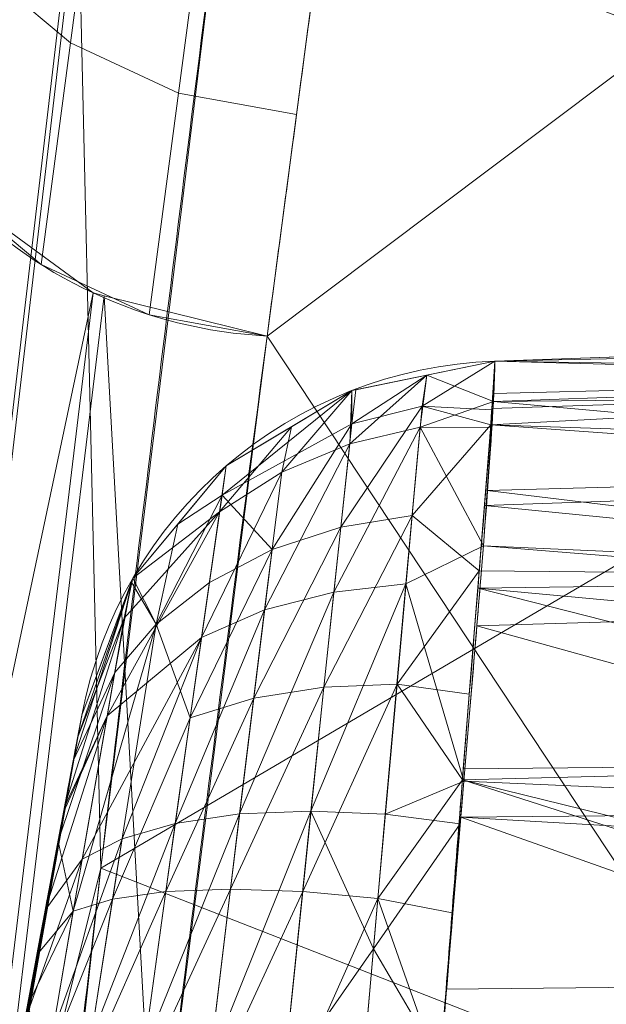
# Model space of a CAD drawing. Header units: millimetres. Extents: x -71 to 71, y -145 to 145.
# Tile 244 of 497: x -56.884 to -56.48, y 6.786 to 7.465. Entities that reach past the tile are written whole.
import ezdxf

# ---------------------------------------------------------------- set-up
doc = ezdxf.new("R2010")
doc.units = ezdxf.units.MM
doc.layers.add('1', color=7, linetype='CONTINUOUS')

msp = doc.modelspace()

# ---------------------------------------------------------------- linework, layer by layer
at = {"layer": '1', "color": 163, "linetype": 'Continuous', "lineweight": 13}
for p, q in [((-56.00444, 7.24868, 10), (-56.55683, 7.22939, 10)), ((-56.00444, 7.24868), (-56.55683, 7.22939)), ((-56.55683, 7.22939), (-56.55683, 7.22939, 10)), ((-56.8411, 6.98552, 10), (-56.8411, 6.98552, 0))]:
    msp.add_line(p, q, dxfattribs=at)
at = {"layer": '1', "color": 163, "linetype": 'Continuous', "lineweight": 13, "extrusion": (-5.23961e-15, 1.15648e-14, -1)}
msp.add_circle((0, 0, 144.00463), 61.01805, dxfattribs=at)
at = {"layer": '1', "color": 163, "linetype": 'Continuous', "lineweight": 13}
msp.add_circle((0, 0, -145), 60.44338, dxfattribs=at)
at = {"layer": '1', "color": 163, "linetype": 'Continuous', "lineweight": 13, "extrusion": (0.049101, 0.381943, -0.922881)}
msp.add_arc((57.2, -10.3343, 24.76674), 0.3, 360, 81.23149, dxfattribs=at)
at = {"layer": '1', "color": 163, "linetype": 'Continuous', "lineweight": 13, "extrusion": (0.051276, 0.386488, -0.920868)}
msp.add_arc((57.2, -11.78963, 27.84662), 0.3, 265.03715, 360, dxfattribs=at)
at = {"layer": '1', "color": 163, "linetype": 'Continuous', "lineweight": 13}
msp.add_arc((-56.54636, 6.92957, 10), 0.3, 92, 169.25269, dxfattribs=at)
at = {"layer": '1', "color": 163, "linetype": 'Continuous', "lineweight": 13, "extrusion": (3.49913e-08, 1.84352e-07, 1)}
msp.add_arc((-56.54636, 6.92957, 0), 0.3, 92, 169.25269, dxfattribs=at)
at = {"layer": '1', "color": 163, "linetype": 'Continuous', "lineweight": 13}
for points, knots in [([(-56.5, 0, 18.81482), (-56.5, 0.85253, 18.81482), (-56.43969, 2.55754, 18.79919), (-56.08016, 5.94974, 18.70925), (-55.18827, 10.12383, 18.49387), (-53.45218, 14.92967, 18.08973), (-51.11648, 19.46228, 17.55493), (-48.25431, 23.65957, 16.89615), (-44.94083, 27.49542, 16.14452), (-41.24778, 30.94825, 15.33191), (-38.57396, 32.99249, 14.75639), (-37.19421, 33.94961, 14.46203)], [0, 0, 0, 0, 0.0625, 0.125, 0.25, 0.375, 0.5, 0.625, 0.75, 0.875, 1, 1, 1, 1]), ([(-56.74358, 7.57065, -26.72216), (-56.74603, 7.55163, -26.6762), (-56.74846, 7.53261, -26.63023), (-56.77958, 7.28861, -26.04068), (-56.80691, 7.06362, -25.49702), (-56.85788, 6.62225, -24.43054), (-56.88161, 6.40587, -23.90772), (-56.9041, 6.18948, -23.38485)], [0, 0, 0, 0, 0.041326, 0.041326, 0.530073, 0.530073, 1, 1, 1, 1]), ([(-56.71361, 7.24665, -30.35606), (-56.70335, 7.32395, -30.54023), (-56.6931, 7.40125, -30.7244), (-56.6796, 7.50298, -30.96675), (-56.67636, 7.5274, -31.02492), (-56.67312, 7.55182, -31.0831)], [0, 0, 0, 0, 0.75995, 0.75995, 1, 1, 1, 1]), ([(-56.32309, 7.54056, -31.08785), (-56.3541, 7.30003, -30.51496), (-56.38356, 7.05948, -29.942), (-56.44126, 6.5619, -28.75687), (-56.46928, 6.30488, -28.14468), (-56.49554, 6.04783, -27.53244)], [0, 0, 0, 0, 0.483511, 0.483511, 1, 1, 1, 1]), ([(-56.00922, 7.43084, -40.1881), (-56.38768, 4.57826, -40.186), (-56.64075, 0.13375, -40.18517), (-56.24041, -6.02094, -40.18873), (-55.54351, -10.71621, -40.19373), (-54.419, -15.45484, -40.20106), (-52.84663, -20.19211, -40.21073), (-50.8093, -24.88409, -40.22272), (-48.29613, -29.47759, -40.23704), (-45.29549, -33.91822, -40.25369), (-41.80192, -38.14185, -40.27267), (-37.8257, -42.09225, -40.29399), (-33.38333, -45.7042, -40.31763), (-28.49089, -48.9101, -40.34361), (-21.41016, -52.54962, -40.38134), (-15.53768, -54.48108, -40.41315), (-11.44577, -55.3284, -40.4359)], [0, 0, 0, 0, 0.125, 0.1875, 0.25, 0.3125, 0.375, 0.4375, 0.5, 0.5625, 0.625, 0.6875, 0.75, 0.8125, 0.875, 1, 1, 1, 1]), ([(-56.86121, 6.03506, -27.46927), (-56.84444, 6.18615, -27.82925), (-56.82706, 6.33722, -28.18921), (-56.77896, 6.74111, -29.15152), (-56.74714, 6.9939, -29.75383), (-56.71361, 7.24665, -30.35606)], [0, 0, 0, 0, 0.374028, 0.374028, 1, 1, 1, 1]), ([(-56.6342, 6.20904), (-56.6342, 6.20904, -0.03345), (-56.63392, 6.21572, -0.10032), (-56.63173, 6.25468, -0.22896), (-56.62521, 6.34947, -0.37052), (-56.61196, 6.5193, -0.48377), (-56.59642, 6.71933, -0.5235), (-56.58013, 6.91931, -0.4838), (-56.5655, 7.08917, -0.37069), (-56.55859, 7.18363, -0.22892), (-56.5569, 7.22268, -0.10032), (-56.55683, 7.22939, -0.03345), (-56.55683, 7.22939)], [0, 0, 0, 0, 0.0625, 0.125, 0.25, 0.375, 0.5, 0.625, 0.75, 0.875, 0.9375, 1, 1, 1, 1]), ([(-56.8411, 6.98552, 0), (-56.8411, 6.98552, -0.00694), (-56.84123, 6.98485, -0.02083), (-56.84202, 6.98068, -0.04831), (-56.84488, 6.96556, -0.0948), (-56.8528, 6.92366, -0.15096), (-56.86554, 6.85564, -0.19984), (-56.88075, 6.77348, -0.21581), (-56.89577, 6.6913, -0.19982), (-56.90809, 6.62303, -0.15116), (-56.91558, 6.58116, -0.09488), (-56.91824, 6.56621, -0.04832), (-56.91897, 6.5621, -0.02083), (-56.91909, 6.56144, -0.00694), (-56.91909, 6.56144, 0)], [0, 0, 0, 0, 0.03125, 0.0625, 0.125, 0.25, 0.375, 0.5, 0.625, 0.75, 0.875, 0.9375, 0.96875, 1, 1, 1, 1]), ([(-56.9143, 6.58832, 10.10255), (-56.91331, 6.59385, 10.11239), (-56.91107, 6.60633, 10.13133), (-56.90551, 6.63732, 10.16427), (-56.89636, 6.688, 10.1914), (-56.8841, 6.75519, 10.19744), (-56.87183, 6.82175, 10.18628), (-56.85987, 6.88598, 10.16505), (-56.84926, 6.94242, 10.12746), (-56.84341, 6.97334, 10.07833), (-56.84139, 6.98398, 10.03408), (-56.8411, 6.98552, 10.01133), (-56.8411, 6.98552, 10)], [0, 0, 0, 0, 0.0625, 0.125, 0.25, 0.375, 0.5, 0.625, 0.75, 0.875, 0.9375, 1, 1, 1, 1])]:
    msp.add_open_spline(points, degree=3, knots=knots, dxfattribs=at)
for points in [[(-56.4975, 0, -15.81462), (-56.49828, 2.48412, -15.81371), (-56.33594, 4.96823, -15.8128), (-56.00922, 7.43084, -15.8119)], [(-56.5, 0, -15.81462), (-56.50001, 2.51197, -14.9586), (-56.27881, 4.98782, -14.11209), (-55.85495, 7.40745, -13.2876)], [(-56.55683, 7.22939, 10), (-56.55683, 7.22939, 10.05605), (-56.55787, 7.2104, 10.16798), (-56.56373, 7.13031, 10.31818), (-56.57415, 7.00524, 10.43341), (-56.58631, 6.85022, 10.50303), (-56.5995, 6.68104, 10.51781), (-56.61271, 6.51585, 10.47833), (-56.62284, 6.37275, 10.38649), (-56.62749, 6.3015, 10.29826), (-56.62945, 6.27412, 10.24938)]]:
    msp.add_open_spline(points, degree=3, dxfattribs=at)
for points in [[(24.58454, 55.21777, -145), (-60.11226, -6.31805, -145), (-57.48507, 18.67803, -145)], [(24.58454, 55.21777, -145), (-35.52772, -48.89972, -145), (-52.3455, -30.22169, -145), (-60.11226, -6.31805, -145)], [(-60.68379, 6.37812, -144.00463), (-52.84319, 30.50903, -144.00463), (-52.3455, 30.22169, -145), (-60.11226, 6.31805, -145)], [(-55.53851, 9.79294, -124.36979), (-62.99786, 11.3444, -124.51795), (-62.41568, 2.68592, -124.47588)], [(-55.53851, -9.79294, -124.36979), (-55.53851, 9.79294, -124.36979), (-62.41568, 2.68592, -124.47588)], [(-56.5, 0, 18.81482), (-55.37807, 8.41129, 18.54184), (-56.47108, 1.44787, 10.76363)], [(-56.89042, 7.65288, -31.05278), (-56.8287, 7.60111, -31.07107), (-56.84894, 7.44852, -30.70755), (-56.91066, 7.50029, -30.68926)], [(-56.8287, 7.60111, -31.07107), (-56.75439, 7.56655, -31.08144), (-56.77463, 7.41396, -30.71792), (-56.84894, 7.44852, -30.70755)], [(-56.27003, 7.38994, -26.23999), (-56.24391, 7.58679, -26.71552), (-56.74358, 7.57065, -26.72216)], [(-56.82809, 6.88014, -25.05368), (-56.74358, 7.57065, -26.72216), (-56.84355, 7.55261, -26.73495)], [(-56.74358, 7.57065, -26.72216), (-56.82809, 6.88014, -25.05368), (-56.29614, 7.19308, -25.76448), (-56.27003, 7.38994, -26.23999)], [(-56.75439, 7.56655, -31.08144), (-56.67312, 7.55182, -31.0831), (-56.69337, 7.39923, -30.71958), (-56.77463, 7.41396, -30.71792)], [(-57.00897, 6.1699, -23.39746), (-57.0055, 6.17054, -23.39705), (-56.84355, 7.55261, -26.73495), (-56.84686, 7.55201, -26.73537)], [(-57.00897, 6.1699, -23.39746), (-56.84686, 7.55201, -26.73537), (-56.936, 7.50123, -26.76113)], [(-56.84355, 7.55261, -26.73495), (-57.0055, 6.17054, -23.39705), (-56.82809, 6.88014, -25.05368)], [(-56.71361, 7.24665, -30.35606), (-56.67312, 7.55182, -31.0831), (-56.32309, 7.54056, -31.08785)], [(-56.71361, 7.24665, -30.35606), (-56.32309, 7.54056, -31.08785), (-56.41431, 6.79428, -29.31035)], [(-56.91066, 7.50029, -30.68926), (-56.84894, 7.44852, -30.70755), (-56.86919, 7.29595, -30.34404), (-56.93091, 7.34771, -30.32574)], [(-56.84894, 7.44852, -30.70755), (-56.77463, 7.41396, -30.71792), (-56.79487, 7.26138, -30.3544), (-56.86919, 7.29595, -30.34404)], [(-55.85495, 7.40745, -13.2876), (-56.00922, 7.43084, -15.8119), (-56.5, 0, -15.81462)], [(-56.40469, 3.25961, -22.88479), (-56.4975, 0, -15.81462), (-56.00922, 7.43084, -15.8119)], [(-56.49511, 0.539, -32.45649), (-56.00922, 7.43084, -40.1881), (-56.29814, -4.73695, -40.18814)], [(-56.49511, 0.539, -32.45649), (-56.49498, 0.75138, -32.41617), (-56.00922, 7.43084, -40.1881)], [(-56.41876, 3.02837, -32.4082), (-56.00922, 7.43084, -40.1881), (-56.49498, 0.75138, -32.41617)], [(-56.77463, 7.41396, -30.71792), (-56.69337, 7.39923, -30.71958), (-56.71361, 7.24665, -30.35606), (-56.79487, 7.26138, -30.3544)], [(-57.07546, 6.13246, -27.43837), (-56.92968, 7.34682, -30.32605), (-56.83327, 7.27632, -30.35027)], [(-56.83327, 7.27632, -30.35027), (-56.97959, 6.06373, -27.46275), (-57.07546, 6.13246, -27.43837)], [(-56.83327, 7.27632, -30.35027), (-56.82582, 7.27447, -30.35063), (-56.97235, 6.06197, -27.46315), (-56.97959, 6.06373, -27.46275)], [(-56.97235, 6.06197, -27.46315), (-56.82582, 7.27447, -30.35063), (-56.79068, 6.64092, -28.91281)], [(-56.82582, 7.27447, -30.35063), (-56.71361, 7.24665, -30.35606), (-56.79068, 6.64092, -28.91281)], [(-56.41431, 6.79428, -29.31035), (-56.79068, 6.64092, -28.91281), (-56.71361, 7.24665, -30.35606)], [(-56.00732, 7.24079, 10.09043), (-56.00443, 7.24868, 10), (-56.55683, 7.22939, 10)], [(-56.00443, 7.24868, 10), (-56.00443, 7.24868), (-56.55683, 7.22939), (-56.55683, 7.22939, 10)], [(-56.55683, 7.22939), (-56.00443, 7.24868), (-56.015, 7.22075, -0.13665)], [(-56.01606, 7.21473, 10.15807), (-56.00732, 7.24079, 10.09043), (-56.55683, 7.22939, 10)], [(-56.6554, 7.20906, 0), (-56.6554, 7.20906, 10), (-56.55683, 7.22939, 10), (-56.55683, 7.22939)], [(-56.55683, 7.22939, 10), (-56.60364, 7.21974, 10), (-56.60684, 7.19844, 10.1552)], [(-56.60684, 7.19844, 10.1552), (-56.559, 7.19584, 10.15842), (-56.55683, 7.22939, 10)], [(-56.60364, 7.21974, 0), (-56.55683, 7.22939), (-56.55787, 7.20163, -0.1657)], [(-56.55683, 7.22939, 10), (-56.55894, 7.19679, 10.15395), (-56.01606, 7.21473, 10.15807)], [(-56.015, 7.22075, -0.13665), (-56.55766, 7.20712, -0.13294), (-56.55683, 7.22939)], [(-56.60364, 7.21974, 0), (-56.60821, 7.18391, -0.19307), (-56.65673, 7.17245, -0.18389)], [(-56.65673, 7.17245, -0.18389), (-56.6554, 7.20906, 0), (-56.60364, 7.21974, 0)], [(-56.60364, 7.21974, 10), (-56.65255, 7.20965, 10), (-56.65524, 7.18615, 10.14789)], [(-56.65524, 7.18615, 10.14789), (-56.60684, 7.19844, 10.1552), (-56.60364, 7.21974, 10)], [(-56.55787, 7.20163, -0.1657), (-56.60821, 7.18391, -0.19307), (-56.60364, 7.21974, 0)], [(-56.015, 7.22075, -0.13665), (-56.02027, 7.20681, -0.20483), (-56.55787, 7.20163, -0.1657)], [(-56.55787, 7.20163, -0.1657), (-56.55766, 7.20712, -0.13294), (-56.015, 7.22075, -0.13665)], [(-56.65524, 7.18615, 10.14789), (-56.65255, 7.20965, 10), (-56.6554, 7.20906, 10)], [(-56.01606, 7.21473, 10.15807), (-56.55894, 7.19679, 10.15395), (-56.55966, 7.18561, 10.20677)], [(-56.55966, 7.18561, 10.20677), (-56.0318, 7.16778, 10.27992), (-56.01606, 7.21473, 10.15807)], [(-56.6554, 7.20906, 10), (-56.7417, 7.15727, 10), (-56.74462, 7.13709, 10.12583)], [(-56.74462, 7.13709, 10.12583), (-56.65524, 7.18615, 10.14789), (-56.6554, 7.20906, 10)], [(-56.7417, 7.15727, 0), (-56.7417, 7.15727, 10), (-56.6554, 7.20906, 10), (-56.6554, 7.20906, 0)], [(-56.6554, 7.20906, 0), (-56.65673, 7.17245, -0.18389), (-56.70354, 7.15285, -0.17152)], [(-56.70354, 7.15285, -0.17152), (-56.69694, 7.18412, 0), (-56.6554, 7.20906, 0)], [(-56.55787, 7.20163, -0.1657), (-56.02027, 7.20681, -0.20483), (-56.03723, 7.15451, -0.27928)], [(-56.60684, 7.19844, 10.1552), (-56.65524, 7.18615, 10.14789), (-56.66285, 7.11494, 10.2859)], [(-56.66285, 7.11494, 10.2859), (-56.61373, 7.12299, 10.29927), (-56.60684, 7.19844, 10.1552)], [(-56.55966, 7.18561, 10.20677), (-56.60684, 7.19844, 10.1552), (-56.61373, 7.12299, 10.29927)], [(-56.55787, 7.20163, -0.1657), (-56.55912, 7.18363, -0.19676), (-56.60821, 7.18391, -0.19307)], [(-56.55966, 7.18561, 10.20677), (-56.559, 7.19584, 10.15842), (-56.60684, 7.19844, 10.1552)], [(-56.03723, 7.15451, -0.27928), (-56.56211, 7.1403, -0.27151), (-56.55787, 7.20163, -0.1657)], [(-56.82809, 6.88014, -25.05368), (-56.35974, 6.69699, -24.56631), (-56.29614, 7.19308, -25.76448)], [(-56.69694, 7.18412, 0), (-56.70354, 7.15285, -0.17152), (-56.74631, 7.12548, -0.15633)], [(-56.74631, 7.12548, -0.15633), (-56.7417, 7.15727, 0), (-56.69694, 7.18412, 0)], [(-56.71017, 7.09955, 10.26726), (-56.65524, 7.18615, 10.14789), (-56.74462, 7.13709, 10.12583)], [(-56.71017, 7.09955, 10.26726), (-56.66285, 7.11494, 10.2859), (-56.65524, 7.18615, 10.14789)], [(-56.60821, 7.18391, -0.19307), (-56.61811, 7.07588, -0.35246), (-56.66767, 7.07031, -0.33696)], [(-56.66767, 7.07031, -0.33696), (-56.65673, 7.17245, -0.18389), (-56.60821, 7.18391, -0.19307)], [(-56.56475, 7.10227, -0.33713), (-56.61811, 7.07588, -0.35246), (-56.60821, 7.18391, -0.19307)], [(-56.61373, 7.12299, 10.29927), (-56.56758, 7.08497, 10.35577), (-56.55966, 7.18561, 10.20677)], [(-56.60821, 7.18391, -0.19307), (-56.55912, 7.18363, -0.19676), (-56.56475, 7.10227, -0.33713)], [(-56.55966, 7.18561, 10.20677), (-56.56405, 7.12988, 10.28928), (-56.03798, 7.14797, 10.30084)], [(-56.03798, 7.14797, 10.30084), (-56.0318, 7.16778, 10.27992), (-56.55966, 7.18561, 10.20677)], [(-56.65673, 7.17245, -0.18389), (-56.66767, 7.07031, -0.33696), (-56.71538, 7.05801, -0.31511)], [(-56.71538, 7.05801, -0.31511), (-56.70354, 7.15285, -0.17152), (-56.65673, 7.17245, -0.18389)], [(-56.80601, 7.07985, 0), (-56.80601, 7.07985, 10), (-56.7417, 7.15727, 10), (-56.7417, 7.15727, 0)], [(-56.80601, 7.07985, 0), (-56.7417, 7.15727, 0), (-56.74631, 7.12548, -0.15633)], [(-56.74462, 7.13709, 10.12583), (-56.7417, 7.15727, 10), (-56.77505, 7.11712, 10)], [(-56.70354, 7.15285, -0.17152), (-56.71538, 7.05801, -0.31511), (-56.7587, 7.03909, -0.28754)], [(-56.7587, 7.03909, -0.28754), (-56.74631, 7.12548, -0.15633), (-56.70354, 7.15285, -0.17152)], [(-56.56211, 7.1403, -0.27151), (-56.03723, 7.15451, -0.27928), (-56.06147, 7.07977, -0.38569)], [(-56.05914, 7.08021, 10.37242), (-56.03798, 7.14797, 10.30084), (-56.56405, 7.12988, 10.28928)], [(-56.7899, 7.04827, 10.21674), (-56.75326, 7.07701, 10.24386), (-56.74462, 7.13709, 10.12583)], [(-56.74462, 7.13709, 10.12583), (-56.77505, 7.11712, 10), (-56.7899, 7.04827, 10.21674)], [(-56.74462, 7.13709, 10.12583), (-56.75326, 7.07701, 10.24386), (-56.71017, 7.09955, 10.26726)], [(-56.06147, 7.07977, -0.38569), (-56.56475, 7.10227, -0.33713), (-56.56211, 7.1403, -0.27151)], [(-56.56405, 7.12988, 10.28928), (-56.56758, 7.08497, 10.35577), (-56.05914, 7.08021, 10.37242)], [(-56.74631, 7.12548, -0.15633), (-56.7587, 7.03909, -0.28754), (-56.82372, 6.9851, -0.22058)], [(-56.82372, 6.9851, -0.22058), (-56.81189, 7.05238, -0.12025), (-56.74631, 7.12548, -0.15633)], [(-56.74631, 7.12548, -0.15633), (-56.81189, 7.05238, -0.12025), (-56.80601, 7.07985, 0)], [(-56.61373, 7.12299, 10.29927), (-56.66285, 7.11494, 10.2859), (-56.67447, 7.00481, 10.39572)], [(-56.67447, 7.00481, 10.39572), (-56.6242, 7.00683, 10.41285), (-56.61373, 7.12299, 10.29927)], [(-56.56758, 7.08497, 10.35577), (-56.61373, 7.12299, 10.29927), (-56.6242, 7.00683, 10.41285)], [(-56.7899, 7.04827, 10.21674), (-56.77505, 7.11712, 10), (-56.80601, 7.07985, 10)], [(-56.66285, 7.11494, 10.2859), (-56.71017, 7.09955, 10.26726), (-56.72281, 6.99714, 10.37074)], [(-56.72281, 6.99714, 10.37074), (-56.67447, 7.00481, 10.39572), (-56.66285, 7.11494, 10.2859)], [(-56.61811, 7.07588, -0.35246), (-56.56475, 7.10227, -0.33713), (-56.57831, 6.94004, -0.46005)], [(-56.06678, 7.06206, -0.39614), (-56.56937, 7.04702, -0.37899), (-56.56475, 7.10227, -0.33713)], [(-56.56475, 7.10227, -0.33713), (-56.06147, 7.07977, -0.38569), (-56.06678, 7.06206, -0.39614)], [(-56.71017, 7.09955, 10.26726), (-56.75326, 7.07701, 10.24386), (-56.76651, 6.98377, 10.33859)], [(-56.76651, 6.98377, 10.33859), (-56.72281, 6.99714, 10.37074), (-56.71017, 7.09955, 10.26726)], [(-56.6242, 7.00683, 10.41285), (-56.57446, 6.99999, 10.41702), (-56.56758, 7.08497, 10.35577)], [(-56.56758, 7.08497, 10.35577), (-56.56855, 7.07305, 10.36436), (-56.05914, 7.08021, 10.37242)], [(-56.80703, 7.07712, 10), (-56.8411, 6.98552, 10), (-56.84704, 6.95412, 10.10624)], [(-56.84704, 6.95412, 10.10624), (-56.81851, 7.01481, 10.18726), (-56.80703, 7.07712, 10)], [(-56.80703, 7.07712, 0), (-56.81189, 7.05238, -0.12025), (-56.84407, 6.96987, -0.07774)], [(-56.84407, 6.96987, -0.07774), (-56.8411, 6.98552, 0), (-56.80703, 7.07712, 0)], [(-56.8411, 6.98552), (-56.8411, 6.98552, 10), (-56.80601, 7.07985, 10), (-56.80601, 7.07985, 0)], [(-56.80703, 7.07712, 10), (-56.81851, 7.01481, 10.18726), (-56.7899, 7.04827, 10.21674)], [(-56.81189, 7.05238, -0.12025), (-56.80703, 7.07712, 0), (-56.80601, 7.07985, 0)], [(-56.7899, 7.04827, 10.21674), (-56.80601, 7.07985, 10), (-56.80703, 7.07712, 10)], [(-56.76651, 6.98377, 10.33859), (-56.75326, 7.07701, 10.24386), (-56.7899, 7.04827, 10.21674)], [(-56.61811, 7.07588, -0.35246), (-56.63233, 6.91731, -0.46176), (-56.68351, 6.91947, -0.44355)], [(-56.68351, 6.91947, -0.44355), (-56.66767, 7.07031, -0.33696), (-56.61811, 7.07588, -0.35246)], [(-56.57831, 6.94004, -0.46005), (-56.63233, 6.91731, -0.46176), (-56.61811, 7.07588, -0.35246)], [(-56.07569, 7.02723, 10.42839), (-56.05914, 7.08021, 10.37242), (-56.56855, 7.07305, 10.36436)], [(-56.66767, 7.07031, -0.33696), (-56.68351, 6.91947, -0.44355), (-56.73263, 6.91745, -0.41611)], [(-56.73263, 6.91745, -0.41611), (-56.71538, 7.05801, -0.31511), (-56.66767, 7.07031, -0.33696)], [(-56.56855, 7.07305, 10.36436), (-56.57863, 6.94854, 10.4541), (-56.09818, 6.95306, 10.46082)], [(-56.09818, 6.95306, 10.46082), (-56.07569, 7.02723, 10.42839), (-56.56855, 7.07305, 10.36436)], [(-56.56937, 7.04702, -0.37899), (-56.06678, 7.06206, -0.39614), (-56.10944, 6.91961, -0.48018)], [(-56.71538, 7.05801, -0.31511), (-56.73263, 6.91745, -0.41611), (-56.77681, 6.91101, -0.3802)], [(-56.77681, 6.91101, -0.3802), (-56.7587, 7.03909, -0.28754), (-56.71538, 7.05801, -0.31511)], [(-56.81189, 7.05238, -0.12025), (-56.82372, 6.9851, -0.22058), (-56.85303, 6.92238, -0.14619)], [(-56.85303, 6.92238, -0.14619), (-56.84407, 6.96987, -0.07774), (-56.81189, 7.05238, -0.12025)], [(-56.7899, 7.04827, 10.21674), (-56.81851, 7.01481, 10.18726), (-56.84703, 6.8506, 10.30533)], [(-56.84703, 6.8506, 10.30533), (-56.81999, 6.8588, 10.35505), (-56.7899, 7.04827, 10.21674)], [(-56.7899, 7.04827, 10.21674), (-56.81999, 6.8588, 10.35505), (-56.76651, 6.98377, 10.33859)], [(-56.10944, 6.91961, -0.48018), (-56.57831, 6.94004, -0.46005), (-56.56937, 7.04702, -0.37899)], [(-56.7587, 7.03909, -0.28754), (-56.81348, 6.90039, -0.33754), (-56.8409, 6.88625, -0.29059)], [(-56.8409, 6.88625, -0.29059), (-56.82372, 6.9851, -0.22058), (-56.7587, 7.03909, -0.28754)], [(-56.7587, 7.03909, -0.28754), (-56.77681, 6.91101, -0.3802), (-56.81348, 6.90039, -0.33754)], [(-56.84703, 6.8506, 10.30533), (-56.81851, 7.01481, 10.18726), (-56.85748, 6.89868, 10.15483)], [(-56.81851, 7.01481, 10.18726), (-56.84704, 6.95412, 10.10624), (-56.85748, 6.89868, 10.15483)], [(-56.6242, 7.00683, 10.41285), (-56.67447, 7.00481, 10.39572), (-56.68912, 6.86398, 10.46589)], [(-56.68912, 6.86398, 10.46589), (-56.6373, 6.85922, 10.48413), (-56.6242, 7.00683, 10.41285)], [(-56.57924, 6.94097, 10.45955), (-56.6242, 7.00683, 10.41285), (-56.6373, 6.85922, 10.48413)], [(-56.57924, 6.94097, 10.45955), (-56.57446, 6.99999, 10.41702), (-56.6242, 7.00683, 10.41285)], [(-56.67447, 7.00481, 10.39572), (-56.72281, 6.99714, 10.37074), (-56.73881, 6.86568, 10.4376)], [(-56.73881, 6.86568, 10.4376), (-56.68912, 6.86398, 10.46589), (-56.67447, 7.00481, 10.39572)], [(-56.72281, 6.99714, 10.37074), (-56.76651, 6.98377, 10.33859), (-56.78331, 6.86395, 10.40004)], [(-56.78331, 6.86395, 10.40004), (-56.73881, 6.86568, 10.4376), (-56.72281, 6.99714, 10.37074)], [(-56.8411, 6.98552, 10), (-56.95288, 6.36876, 7.32034), (-56.98781, 6.16305, 7.4491)], [(-56.84704, 6.95412, 10.10624), (-56.8411, 6.98552, 10), (-56.98781, 6.16305, 7.4491)], [(-56.8411, 6.98552, 10), (-56.92766, 6.51313, 7.11279), (-56.95288, 6.36876, 7.32034)], [(-56.91909, 6.56144, 6.87179), (-56.92766, 6.51313, 7.11279), (-56.8411, 6.98552, 10)], [(-56.91909, 6.56144, 6.87179), (-56.8411, 6.98552, 0), (-56.88073, 6.77342, 0)], [(-56.91909, 6.56144, 6.87179), (-56.8411, 6.98552, 10), (-56.8411, 6.98552, 0)], [(-56.88073, 6.77342, 0), (-56.8411, 6.98552, 0), (-56.84407, 6.96987, -0.07774)], [(-56.82372, 6.9851, -0.22058), (-56.8409, 6.88625, -0.29059), (-56.86634, 6.85121, -0.19518)], [(-56.86634, 6.85121, -0.19518), (-56.85363, 6.91918, -0.14839), (-56.82372, 6.9851, -0.22058)], [(-56.82372, 6.9851, -0.22058), (-56.85363, 6.91918, -0.14839), (-56.85303, 6.92238, -0.14619)], [(-56.81999, 6.8588, 10.35505), (-56.78331, 6.86395, 10.40004), (-56.76651, 6.98377, 10.33859)], [(-56.84407, 6.96987, -0.07774), (-56.85303, 6.92238, -0.14619), (-56.88073, 6.77342, 0)], [(-56.98781, 6.16305, 7.4491), (-56.85748, 6.89868, 10.15483), (-56.84704, 6.95412, 10.10624)], [(-56.09818, 6.95306, 10.46082), (-56.57863, 6.94854, 10.4541), (-56.57924, 6.94097, 10.45955)], [(-56.13503, 6.83159, 10.51394), (-56.09818, 6.95306, 10.46082), (-56.57924, 6.94097, 10.45955)], [(-56.6373, 6.85922, 10.48413), (-56.58635, 6.84945, 10.48231), (-56.57924, 6.94097, 10.45955)], [(-56.57831, 6.94004, -0.46005), (-56.58073, 6.91062, -0.46755), (-56.63233, 6.91731, -0.46176)], [(-56.57924, 6.94097, 10.45955), (-56.59045, 6.79672, 10.49542), (-56.14378, 6.80134, 10.51366)], [(-56.10944, 6.91961, -0.48018), (-56.58034, 6.9153, -0.46636), (-56.57831, 6.94004, -0.46005)], [(-56.14378, 6.80134, 10.51366), (-56.13503, 6.83159, 10.51394), (-56.57924, 6.94097, 10.45955)], [(-56.88073, 6.77342, 0), (-56.85303, 6.92238, -0.14619), (-56.86634, 6.85121, -0.19518)], [(-56.68351, 6.91947, -0.44355), (-56.70231, 6.73581, -0.48638), (-56.75326, 6.74546, -0.45792)], [(-56.75326, 6.74546, -0.45792), (-56.73263, 6.91745, -0.41611), (-56.68351, 6.91947, -0.44355)], [(-56.64048, 6.82457, -0.49225), (-56.70231, 6.73581, -0.48638), (-56.68351, 6.91947, -0.44355)], [(-56.68351, 6.91947, -0.44355), (-56.63233, 6.91731, -0.46176), (-56.64048, 6.82457, -0.49225)], [(-56.58034, 6.9153, -0.46636), (-56.10944, 6.91961, -0.48018), (-56.11875, 6.88852, -0.49853)], [(-56.77681, 6.91101, -0.3802), (-56.79853, 6.75417, -0.41897), (-56.8352, 6.76139, -0.37159)], [(-56.8352, 6.76139, -0.37159), (-56.81348, 6.90039, -0.33754), (-56.77681, 6.91101, -0.3802)], [(-56.73263, 6.91745, -0.41611), (-56.75326, 6.74546, -0.45792), (-56.79853, 6.75417, -0.41897)], [(-56.79853, 6.75417, -0.41897), (-56.77681, 6.91101, -0.3802), (-56.73263, 6.91745, -0.41611)], [(-56.64048, 6.82457, -0.49225), (-56.63233, 6.91731, -0.46176), (-56.58073, 6.91062, -0.46755)], [(-56.15501, 6.76446, -0.5157), (-56.59283, 6.76332, -0.50514), (-56.58034, 6.9153, -0.46636)], [(-56.58034, 6.9153, -0.46636), (-56.11875, 6.88852, -0.49853), (-56.15501, 6.76446, -0.5157)], [(-56.58073, 6.91062, -0.46755), (-56.59426, 6.74594, -0.50957), (-56.64048, 6.82457, -0.49225)], [(-56.98781, 6.16305, 7.4491), (-56.87854, 6.78534, 10.19173), (-56.85748, 6.89868, 10.15483)], [(-56.85748, 6.89868, 10.15483), (-56.87198, 6.8206, 10.18025), (-56.84703, 6.8506, 10.30533)], [(-56.81348, 6.90039, -0.33754), (-56.8352, 6.76139, -0.37159), (-56.86137, 6.76673, -0.31881)], [(-56.86137, 6.76673, -0.31881), (-56.8409, 6.88625, -0.29059), (-56.81348, 6.90039, -0.33754)], [(-56.8409, 6.88625, -0.29059), (-56.86137, 6.76673, -0.31881), (-56.88071, 6.77351, -0.21043)], [(-56.88071, 6.77351, -0.21043), (-56.86634, 6.85121, -0.19518), (-56.8409, 6.88625, -0.29059)], [(-57.0055, 6.17054, -23.39705), (-56.9041, 6.18948, -23.38485), (-56.82809, 6.88014, -25.05368)], [(-56.35974, 6.69699, -24.56631), (-56.82809, 6.88014, -25.05368), (-56.9041, 6.18948, -23.38485)], [(-56.78331, 6.86395, 10.40004), (-56.81999, 6.8588, 10.35505), (-56.83861, 6.7392, 10.3712)], [(-56.83861, 6.7392, 10.3712), (-56.80194, 6.72911, 10.41862), (-56.78331, 6.86395, 10.40004)], [(-56.73881, 6.86568, 10.4376), (-56.78331, 6.86395, 10.40004), (-56.80194, 6.72911, 10.41862)], [(-56.80194, 6.72911, 10.41862), (-56.75649, 6.718, 10.45741), (-56.73881, 6.86568, 10.4376)], [(-56.68912, 6.86398, 10.46589), (-56.73881, 6.86568, 10.4376), (-56.75649, 6.718, 10.45741)], [(-56.75649, 6.718, 10.45741), (-56.70526, 6.70659, 10.48553), (-56.68912, 6.86398, 10.46589)], [(-56.6373, 6.85922, 10.48413), (-56.68912, 6.86398, 10.46589), (-56.70526, 6.70659, 10.48553)], [(-56.81999, 6.8588, 10.35505), (-56.84703, 6.8506, 10.30533), (-56.86457, 6.74772, 10.31827)], [(-56.86457, 6.74772, 10.31827), (-56.83861, 6.7392, 10.3712), (-56.81999, 6.8588, 10.35505)], [(-56.70526, 6.70659, 10.48553), (-56.65163, 6.69554, 10.50228), (-56.6373, 6.85922, 10.48413)], [(-56.6373, 6.85922, 10.48413), (-56.65163, 6.69554, 10.50228), (-56.59496, 6.73867, 10.50985)], [(-56.59496, 6.73867, 10.50985), (-56.58635, 6.84945, 10.48231), (-56.6373, 6.85922, 10.48413)], [(-56.86634, 6.85121, -0.19518), (-56.88071, 6.77351, -0.21043), (-56.88073, 6.77342, 0)], [(-56.84703, 6.8506, 10.30533), (-56.87198, 6.8206, 10.18025), (-56.87854, 6.78534, 10.19173)], [(-56.87854, 6.78534, 10.19173), (-56.86457, 6.74772, 10.31827), (-56.84703, 6.8506, 10.30533)], [(-56.64048, 6.82457, -0.49225), (-56.64902, 6.72584, -0.50364), (-56.70231, 6.73581, -0.48638)], [(-56.64902, 6.72584, -0.50364), (-56.64048, 6.82457, -0.49225), (-56.59426, 6.74594, -0.50957)], [(-56.14378, 6.80134, 10.51366), (-56.59045, 6.79672, 10.49542), (-56.59496, 6.73867, 10.50985)], [(-56.59496, 6.73867, 10.50985), (-56.19106, 6.63796, 10.51215), (-56.14378, 6.80134, 10.51366)], [(-56.79068, 6.64092, -28.91281), (-56.41431, 6.79428, -29.31035), (-56.49554, 6.04783, -27.53244)], [(-56.38273, 6.02078, -27.53896), (-56.49554, 6.04783, -27.53244), (-56.41431, 6.79428, -29.31035)]]:
    msp.add_3dface(points, dxfattribs=at)

doc.saveas('drawing.dxf')
